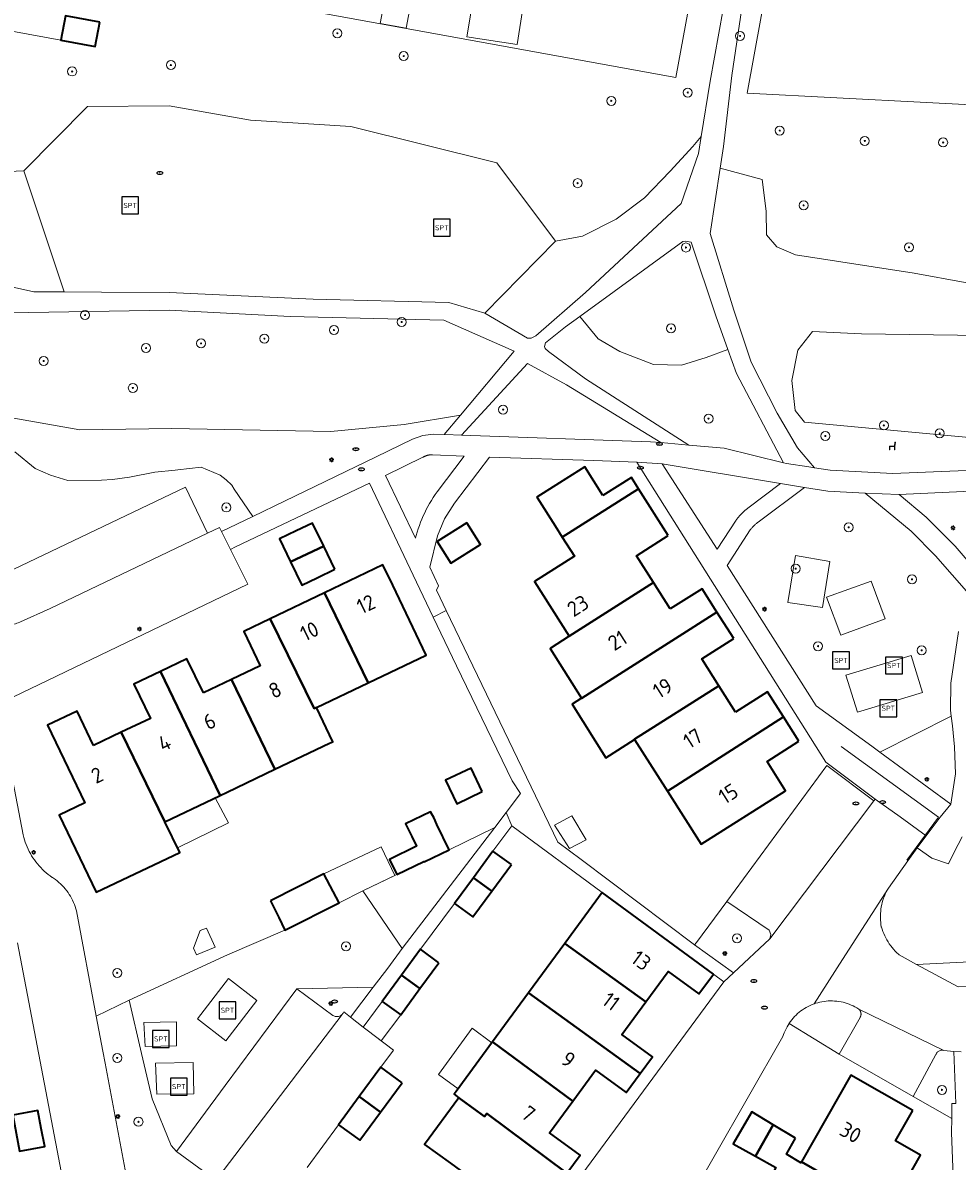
# Model space of a CAD drawing. Header units: metres. Extents: x 152610 to 160096, y 456114 to 462495.
# Tile 630 of 938: x 158912 to 158995, y 460349 to 460450. Entities that reach past the tile are written whole.
import ezdxf
from ezdxf.enums import TextEntityAlignment as Align

# ---------------------------------------------------------------- set-up
doc = ezdxf.new("R2010")
doc.units = ezdxf.units.M
doc.header["$LTSCALE"] = 0.5
doc.layers.get('0').update_dxf_attribs({"linetype": 'CONTINUOUS'})
for name, color, linetype, lineweight in [('B-PV-GR-BEPLANTING_CULTUUR_BODEMBEDEKKER-GV', 251, 'CONTINUOUS', 18), ('B-PV-GR-BEPLANTING_CULTUUR_BOSPLANTSOEN-GV', 251, 'CONTINUOUS', 18), ('B-PV-GR-BEPLANTING_CULTUUR_HEESTERS-GV', 251, 'CONTINUOUS', 18), ('B-PV-GR-BOOM-S', 251, 'CONTINUOUS', 25), ('B-PV-IE-MEUBILAIR-S', 251, 'CONTINUOUS', 25), ('B-PV-IE-MEUBILAIR_WEGMEUBILAIR-S', 251, 'CONTINUOUS', 25), ('B-PV-IE-TERREINAFSCHEIDING_KUNSTMATIG_MUUR-G', 251, 'IE-TERREINAFSCHEIDING_KUNSTMATIG-SO', 18), ('B-PV-OG-BEBOUWING-GV', 6, 'CONTINUOUS', 35), ('B-PV-OG-BEBOUWING-T18', 1, 'CONTINUOUS', 18), ('B-PV-OG-BEBOUWING_OVERBOUWING-GV', 251, 'CONTINUOUS', 18), ('B-PV-OG-BEBOUWING_SCHUUR-GV', 251, 'CONTINUOUS', 18), ('B-PV-OG-TERREIN_BEGROEID-GV', 251, 'CONTINUOUS', 18), ('B-PV-VH-GESLOTENVERHARDING_KUNSTSTOF-GV', 251, 'CONTINUOUS', 18), ('B-PV-VH-HALFVERHARDING_GRAVEL-GV', 251, 'CONTINUOUS', 18), ('B-PV-VH-OPENVERHARDING_BETONSTRAATSTEEN-GV', 251, 'CONTINUOUS', 18), ('B-PV-VH-OPENVERHARDING_STRAATBAKSTEEN-GV', 251, 'CONTINUOUS', 18), ('B-PV-VH-OPENVERHARDING_TEGEL-GV', 251, 'CONTINUOUS', 18)]:
    doc.layers.add(name, color=color, linetype=linetype, lineweight=lineweight)
doc.styles.add('NLCS-ISO', font='NLCS-ISO.ttf')
doc.styles.add('NLCS-ISO-M750-T18', font='NLCS-ISO.ttf', dxfattribs={"height": 1.35})
doc.linetypes.add('IE-TERREINAFSCHEIDING_KUNSTMATIG-SO', pattern='A,4,[82,NLCS.SHX,S=0.75,R=90,X=0,Y=0],4,-2', length=10)

# ---------------------------------------------------------------- blocks, each defined once
blk = doc.blocks.new('SIE-MEUBILAIR_PAAL_LICHTMAST-SO')
for points in [[(-0.62, 0), (-1, 0)], [(-0.71, 0.71), (-0.44, 0.44)], [(0, 1), (0, 0.62)], [(0.44, 0.44), (0.71, 0.71)], [(1, 0), (0.62, 0)], [(-0.71, -0.71), (-0.44, -0.44)], [(0, -0.62), (0, -1)], [(0.44, -0.44), (0.71, -0.71)]]:
    blk.add_lwpolyline(points)
blk.add_circle((0, 0), 0.5)
blk = doc.blocks.new('SIE-MEUBILAIR_PUT_RIOOLPUT-SO')
blk.add_ellipse((0, 0), major_axis=(1.25, 0), ratio=0.54)
at = {"style": 'NLCS-ISO'}
blk.add_text('ri', height=0.75, dxfattribs=at).set_placement((-0.04, 0.07), align=Align.MIDDLE_CENTER)
blk = doc.blocks.new('SIE-WEG_ZITBANK-SO')
at = {"color": 0, "linetype": 'ByBlock', "lineweight": 18}
blk.add_lwpolyline([(-0.91, -1.63), (-0.91, -0.2), (1.09, -0.2), (1.09, -1.63), (1.29, -1.63), (1.29, -0.21), (1.54, 1.78), (1.33, 1.78), (1.11, 0), (-1.11, 0), (-1.11, -1.63)], close=True, dxfattribs=at)
blk = doc.blocks.new('SIE-WEG_SPEELTOESTEL-SO')
at = {"flags": 128}
blk.add_lwpolyline([(-3.75, -3.75), (3.75, -3.75), (3.75, 3.75), (-3.75, 3.75)], close=True, dxfattribs=at)
at = {"style": 'NLCS-ISO'}
blk.add_text('SPT', height=2.25, dxfattribs=at).set_placement((0, 0), align=Align.MIDDLE_CENTER)
blk = doc.blocks.new('SGR-BOOM_GBKN-SO')
at = {"linetype": 'ByBlock', "lineweight": 18}
h = blk.add_hatch(color=0, dxfattribs=at)
h.dxf.hatch_style = 1
edge = h.paths.add_edge_path()
edge.add_arc((0, 0), 0.25, 0, 360)
at = {"color": 0, "linetype": 'ByBlock', "lineweight": 18}
for radius in [2, 0.25]:
    blk.add_circle((0, 0), radius, dxfattribs=at)
at = {"color": 0, "linetype": 'ByBlock', "lineweight": 18, "style": 'NLCS-ISO'}
blk.add_attdef('SOORT', (2.5, 0), '', height=1.5, dxfattribs=at)

msp = doc.modelspace()

# ---------------------------------------------------------------- linework, layer by layer
at = {"layer": 'B-PV-GR-BEPLANTING_CULTUUR_BODEMBEDEKKER-GV', "flags": 128}
msp.add_lwpolyline([(158908.552, 460400.635), (158926.441, 460409.169), (158928.401, 460405.088), (158929.464, 460405.611), (158929.64, 460405.24), (158932.418, 460406.582), (158930.743, 460408.992), (158930.536, 460409.339), (158930.037, 460409.828), (158929.523, 460410.238), (158927.819, 460410.933), (158925.767, 460410.697), (158925.539, 460410.68), (158923.731, 460410.506), (158921.468, 460410.065), (158919.985, 460409.856), (158919.003, 460409.787), (158916.014, 460409.771), (158914.473, 460410.219), (158913.13, 460410.81), (158911.328, 460412.297)], dxfattribs=at)
msp.add_lwpolyline([(158978.12, 460369.91), (158974.37, 460372.45), (158971.683, 460368.842), (158971.531, 460368.638), (158974.96, 460366.13), (158978.19, 460369.16), (158978.29, 460369.55)], close=True, dxfattribs=at)
at = {"layer": 'B-PV-GR-BEPLANTING_CULTUUR_BOSPLANTSOEN-GV', "flags": 128}
for points in [[(158974.462, 460470.507), (158969.863, 460445.465), (158919.677, 460454.619)], [(158894.924, 460455.514), (158897.208, 460445.284), (158900.202, 460437.042), (158904.085, 460436.851), (158912.132, 460437.204), (158917.748, 460442.887), (158925.006, 460442.946), (158932.185, 460441.697), (158941.075, 460441.116), (158953.999, 460437.892), (158959.209, 460430.975), (158961.613, 460431.395), (158964.589, 460432.905), (158967.098, 460434.795), (158969.351, 460437.152), (158971.363, 460439.363), (158972.1, 460440.231), (158972.89, 460445.15), (158977.136, 460468.556)], [(159000, 460442.821), (158976.195, 460444.062), (158979.97, 460464.799), (158978.048, 460467.347), (158974.824, 460445.652), (158974.077, 460439.351), (158973.788, 460437.429), (158977.502, 460436.413), (158977.866, 460433.63), (158977.902, 460431.524), (158978.799, 460430.458), (158980.451, 460429.753), (158990.979, 460428.135), (159000, 460426.488)], [(158918.863, 460450.366), (158918.45, 460448.206), (158915.402, 460448.767), (158898.821, 460451.815)]]:
    msp.add_lwpolyline(points, dxfattribs=at)
for points in [[(158971.215, 460430.87), (158970.696, 460430.973), (158970.488, 460430.921), (158961.361, 460424.288), (158962.978, 460422.3), (158964.904, 460421.19), (158967.897, 460420.033), (158970.377, 460419.963), (158972.537, 460420.67), (158974.47, 460421.36), (158973.402, 460424.351)], [(158935.705, 460424.296), (158924.985, 460424.853), (158910.785, 460424.617), (158908.125, 460423.135), (158907.403, 460420.048), (158905.938, 460417.121), (158910.065, 460415.495), (158917.092, 460414.237), (158925.237, 460414.376), (158939.309, 460414.113), (158945.797, 460414.728), (158950.785, 460415.536), (158955.551, 460421.214), (158949.317, 460423.957)], [(158986.304, 460422.746), (158981.961, 460422.952), (158980.656, 460421.297), (158980.123, 460418.612), (158980.42, 460415.949), (158981.27, 460414.938), (158995.847, 460413.572), (159000, 460414.117), (159002.855, 460414.491), (159003.949, 460415.908), (159003.968, 460417.424), (159002.978, 460420.039), (159000.997, 460422.53), (159000, 460422.548), (158994.798, 460422.642)]]:
    msp.add_lwpolyline(points, close=True, dxfattribs=at)
at = {"layer": 'B-PV-GR-BEPLANTING_CULTUUR_HEESTERS-GV', "flags": 128}
for points in [[(158948.329, 460412.041), (158948.302, 460412.042), (158948.274, 460412.042), (158948.247, 460412.042), (158948.22, 460412.041), (158948.192, 460412.04), (158948.165, 460412.039), (158948.137, 460412.037), (158948.11, 460412.034), (158948.083, 460412.031), (158948.056, 460412.028), (158948.029, 460412.024), (158948.002, 460412.019), (158947.975, 460412.014), (158947.948, 460412.009), (158947.921, 460412.003), (158947.894, 460411.996), (158947.881, 460411.993), (158947.868, 460411.99), (158947.841, 460411.982), (158947.815, 460411.975), (158947.789, 460411.966), (158947.763, 460411.957), (158947.737, 460411.948), (158947.712, 460411.939), (158947.686, 460411.929), (158947.661, 460411.918), (158947.636, 460411.907), (158947.611, 460411.896), (158947.586, 460411.884), (158947.562, 460411.872), (158947.537, 460411.859), (158947.513, 460411.846), (158947.49, 460411.832), (158947.466, 460411.818), (158944.14, 460410.2), (158946.819, 460404.661), (158946.877, 460404.884), (158946.962, 460405.181), (158947.054, 460405.475), (158947.154, 460405.767), (158947.261, 460406.057), (158947.376, 460406.343), (158947.499, 460406.627), (158947.628, 460406.907), (158947.765, 460407.184), (158947.909, 460407.457), (158948.06, 460407.726), (158948.218, 460407.992), (158948.383, 460408.253), (158948.554, 460408.51), (158948.732, 460408.762), (158951.12, 460411.93)], [(159000, 460407.486), (159001.94, 460409.64), (159000, 460409.387), (158995.35, 460408.78), (158989.63, 460408.52), (158992.02, 460406.5), (158994.6, 460403.94), (158996.551, 460401.659), (158996.678, 460401.964), (158996.851, 460402.359), (158997.03, 460402.751), (158997.218, 460403.139), (158997.412, 460403.524), (158997.613, 460403.905), (158997.821, 460404.282), (158998.036, 460404.656), (158998.259, 460405.025), (158998.488, 460405.39), (158998.723, 460405.751), (158998.966, 460406.107), (158999.215, 460406.459), (158999.47, 460406.806), (158999.732, 460407.149)], [(158994.35, 460388.03), (158994.258, 460388.879), (158987.922, 460385.706), (158994.21, 460381.1), (158994.62, 460383.78), (158994.55, 460386.16)], [(158953.825, 460379.026), (158949.782, 460377.049), (158947.577, 460375.971), (158947.554, 460376.018), (158945.154, 460374.86), (158942.153, 460373.411), (158945.64, 460368.3)], [(158941.051, 460362.22), (158943.058, 460364.866), (158936.3, 460364.74), (158939.501, 460362.357), (158939.566, 460362.324), (158939.634, 460362.298), (158939.705, 460362.279), (158939.777, 460362.269), (158939.851, 460362.266), (158939.924, 460362.271), (158939.995, 460362.285), (158940.065, 460362.306), (158940.133, 460362.335), (158940.196, 460362.37), (158940.256, 460362.413), (158940.31, 460362.462), (158940.359, 460362.516), (158940.402, 460362.576), (158940.438, 460362.639), (158940.46, 460362.69)], [(158983.741, 460363.657), (158983.552, 460363.659), (158983.363, 460363.652), (158983.175, 460363.637), (158982.987, 460363.615), (158982.801, 460363.584), (158982.616, 460363.545), (158982.433, 460363.499), (158982.251, 460363.445), (158982.101, 460363.394), (158981.925, 460363.326), (158981.751, 460363.251), (158981.581, 460363.168), (158981.415, 460363.079), (158981.253, 460362.982), (158981.094, 460362.879), (158980.941, 460362.769), (158980.792, 460362.653), (158980.648, 460362.53), (158980.51, 460362.402), (158980.377, 460362.267), (158980.25, 460362.128), (158980.128, 460361.982), (158980.014, 460361.832), (158979.905, 460361.678), (158979.889, 460361.653), (158984.34, 460358.95), (158986.173, 460362.181), (158986.178, 460362.19), (158986.184, 460362.198), (158986.189, 460362.207), (158986.194, 460362.216), (158986.198, 460362.224), (158986.203, 460362.233), (158986.207, 460362.242), (158986.212, 460362.251), (158986.216, 460362.26), (158986.22, 460362.27), (158986.223, 460362.279), (158986.227, 460362.288), (158986.231, 460362.298), (158986.234, 460362.307), (158986.237, 460362.317), (158986.24, 460362.326), (158986.243, 460362.336), (158986.245, 460362.346), (158986.248, 460362.355), (158986.25, 460362.365), (158986.252, 460362.375), (158986.254, 460362.385), (158986.256, 460362.395), (158986.258, 460362.405), (158986.259, 460362.415), (158986.26, 460362.424), (158986.261, 460362.435), (158986.262, 460362.444), (158986.263, 460362.455), (158986.263, 460362.464), (158986.264, 460362.475), (158986.264, 460362.484), (158986.264, 460362.495), (158986.264, 460362.505), (158986.264, 460362.515), (158986.263, 460362.525), (158986.262, 460362.535), (158986.262, 460362.545), (158986.26, 460362.555), (158986.259, 460362.565), (158986.258, 460362.574), (158986.257, 460362.579), (158986.256, 460362.584), (158986.255, 460362.594), (158986.253, 460362.604), (158986.251, 460362.614), (158986.248, 460362.624), (158986.246, 460362.633), (158986.243, 460362.643), (158986.241, 460362.653), (158986.238, 460362.662), (158986.235, 460362.672), (158986.231, 460362.681), (158986.228, 460362.691), (158986.224, 460362.7), (158986.221, 460362.71), (158986.217, 460362.719), (158986.213, 460362.728), (158986.208, 460362.737), (158986.204, 460362.746), (158986.199, 460362.755), (158986.195, 460362.764), (158986.19, 460362.773), (158986.185, 460362.781), (158986.18, 460362.79), (158986.174, 460362.798), (158986.169, 460362.807), (158986.163, 460362.815), (158986.157, 460362.823), (158986.152, 460362.832), (158986.146, 460362.839), (158986.139, 460362.847), (158986.133, 460362.855), (158986.127, 460362.863), (158986.12, 460362.87), (158986.113, 460362.878), (158986.106, 460362.885), (158986.1, 460362.892), (158986.092, 460362.9), (158986.085, 460362.907), (158986.078, 460362.913), (158986.07, 460362.92), (158986.063, 460362.927), (158986.055, 460362.933), (158985.895, 460363.033), (158985.73, 460363.126), (158985.562, 460363.212), (158985.39, 460363.291), (158985.216, 460363.362), (158985.038, 460363.426), (158984.858, 460363.483), (158984.675, 460363.531), (158984.491, 460363.572), (158984.305, 460363.606), (158984.117, 460363.631), (158983.929, 460363.648)], [(158993.526, 460359.286), (158993.461, 460359.294), (158993.395, 460359.294), (158993.329, 460359.287), (158993.265, 460359.271), (158993.204, 460359.248), (158993.145, 460359.217), (158993.091, 460359.18), (158993.042, 460359.136), (158992.998, 460359.087), (158992.961, 460359.032), (158992.93, 460358.974), (158992.907, 460358.912), (158992.903, 460358.898), (158990.87, 460355.19), (158994.294, 460353.237), (158994.31, 460354.58), (158994.65, 460354.58), (158994.48, 460359.16), (158993.59, 460359.27)]]:
    msp.add_lwpolyline(points, close=True, dxfattribs=at)
msp.add_lwpolyline([(158928.705, 460348.058), (158925.65, 460350.33), (158925.161, 460350.837), (158923.485, 460354.993), (158922.55, 460358.988), (158921.442, 460363.723), (158918.54, 460362.292), (158919.12, 460359.2), (158919.321, 460358.14), (158921.112, 460348.677)], dxfattribs=at)
at = {"layer": 'B-PV-IE-TERREINAFSCHEIDING_KUNSTMATIG_MUUR-G', "flags": 128}
msp.add_lwpolyline([(158984.513, 460386.207), (158993.116, 460379.931), (158990.319, 460376.137)], dxfattribs=at)
at = {"layer": 'B-PV-OG-BEBOUWING-GV', "flags": 128}
for points in [[(158918.863, 460450.366), (158915.815, 460450.927), (158915.402, 460448.767), (158918.45, 460448.206)], [(158963.397, 460408.427), (158961.793, 460410.963), (158959.556, 460409.548), (158957.567, 460408.289), (158957.582, 460408.265), (158959.171, 460405.754), (158959.804, 460404.753), (158966.566, 460409.028), (158965.932, 460410.031)], [(158969.193, 460404.875), (158966.566, 460409.028), (158959.804, 460404.753), (158960.883, 460403.047), (158957.345, 460400.803), (158960.413, 460395.963), (158960.415, 460395.961), (158967.877, 460400.717), (158966.37, 460403.09)], [(158938.682, 460403.941), (158937.7, 460405.99), (158936.235, 460405.29), (158934.77, 460404.59), (158935.75, 460402.54)], [(158951.356, 460405.999), (158948.739, 460404.343), (158949.94, 460402.445), (158952.558, 460404.1)], [(158939.66, 460401.9), (158938.682, 460403.941), (158935.75, 460402.54), (158936.73, 460400.49), (158938.102, 460401.152)], [(158938.75, 460399.817), (158942.623, 460391.843), (158947.768, 460394.294), (158944.795, 460400.497), (158943.93, 460402.3)], [(158969.36, 460398.38), (158967.877, 460400.717), (158960.415, 460395.961), (158960.413, 460395.963), (158958.727, 460394.889), (158961.517, 460390.487), (158961.53, 460390.466), (158973.498, 460398.11), (158972.19, 460400.17)], [(158942.623, 460391.843), (158938.75, 460399.817), (158933.93, 460397.507), (158937.835, 460389.563), (158938.041, 460389.661)], [(158937.835, 460389.563), (158933.93, 460397.507), (158931.6, 460396.39), (158933.06, 460393.35), (158930.506, 460392.126), (158934.365, 460384.18), (158939.197, 460386.494), (158939.48, 460386.62), (158938.041, 460389.661)], [(158974.99, 460395.76), (158973.498, 460398.11), (158961.53, 460390.466), (158961.517, 460390.487), (158960.671, 460389.954), (158963.679, 460385.205), (158966.215, 460386.813), (158966.202, 460386.833), (158973.673, 460391.576), (158972.16, 460393.96)], [(158928.03, 460390.94), (158926.57, 460393.97), (158924.235, 460392.85), (158929.505, 460381.852), (158930.125, 460382.149), (158934.365, 460384.18), (158930.506, 460392.126)], [(158929.505, 460381.852), (158924.235, 460392.85), (158921.88, 460391.72), (158923.33, 460388.69), (158920.758, 460387.458), (158924.624, 460379.515), (158928.834, 460381.531)], [(158975.15, 460389.25), (158973.673, 460391.576), (158966.202, 460386.833), (158966.215, 460386.813), (158969.114, 460382.239), (158979.394, 460388.811), (158977.98, 460391.04)], [(158918.3, 460386.28), (158916.84, 460389.32), (158914.228, 460388.074), (158917.522, 460381.191), (158915.266, 460380.115), (158918.525, 460373.283), (158925.937, 460376.819), (158924.624, 460379.515), (158920.758, 460387.458)], [(158980.761, 460386.654), (158979.394, 460388.811), (158969.114, 460382.239), (158972.1, 460377.53), (158979.59, 460382.27), (158977.94, 460384.87)], [(158952.727, 460382.215), (158951.729, 460384.287), (158949.477, 460383.202), (158950.475, 460381.13)], [(158945.154, 460374.86), (158947.554, 460376.018), (158947.577, 460375.971), (158949.782, 460377.049), (158948.684, 460379.295), (158948.452, 460379.842), (158948.138, 460380.412), (158945.933, 460379.334), (158946.479, 460378.217), (158946.897, 460377.362), (158944.503, 460376.191)], [(158955.3, 460375.73), (158953.67, 460376.92), (158951.937, 460374.567), (158953.575, 460373.386)], [(158933.97, 460372.534), (158934.695, 460371.033), (158935.227, 460369.934), (158940.037, 460372.348), (158939.515, 460373.341), (158938.692, 460374.908)], [(158953.575, 460373.386), (158951.937, 460374.567), (158950.26, 460372.29), (158951.9, 460371.11)], [(158973.19, 460366.03), (158963.35, 460373.26), (158960.027, 460368.737), (158967.199, 460363.569), (158969.18, 460366.26), (158971.89, 460364.27)], [(158948.89, 460367.04), (158947.26, 460368.23), (158945.577, 460365.943), (158947.206, 460364.744)], [(158967.199, 460363.569), (158960.027, 460368.737), (158956.816, 460364.366), (158966.702, 460357.217), (158967.79, 460358.7), (158965.08, 460360.69)], [(158947.206, 460364.744), (158945.577, 460365.943), (158943.86, 460363.61), (158945.51, 460362.43)], [(158966.702, 460357.217), (158956.816, 460364.366), (158953.624, 460360.021), (158960.738, 460354.786), (158962.76, 460357.53), (158965.47, 460355.54)], [(158952.93, 460353.41), (158953.124, 460353.673), (158960.213, 460348.402), (158961.38, 460349.99), (158958.67, 460351.98), (158960.738, 460354.786), (158953.624, 460360.021), (158950.407, 460355.643), (158950.23, 460355.4), (158950.659, 460355.084)], [(158945.62, 460356.4), (158943.74, 460357.78), (158941.826, 460355.177), (158943.706, 460353.802)], [(158990.86, 460353.95), (158985.36, 460357.08), (158980.984, 460349.398), (158988.684, 460344.983), (158991.397, 460349.736), (158991.54, 460349.99), (158989.33, 460351.25)], [(158943.706, 460353.802), (158941.826, 460355.177), (158939.99, 460352.68), (158941.87, 460351.31)], [(158960.213, 460348.402), (158953.124, 460353.673), (158952.93, 460353.41), (158950.659, 460355.084), (158947.617, 460350.941), (158949.895, 460349.276), (158959.751, 460342.07), (158960.889, 460343.616), (158958.17, 460345.62)], [(158913.665, 460352.36), (158913.36, 460353.95), (158911.138, 460353.541), (158911.73, 460350.355), (158913.97, 460350.77)], [(158978.495, 460352.664), (158976.587, 460353.819), (158975.763, 460352.409), (158974.949, 460351.009), (158976.929, 460349.892)], [(158980.448, 460351.484), (158978.495, 460352.664), (158976.929, 460349.892), (158978.714, 460348.884), (158978.407, 460348.303), (158978.695, 460347.368), (158979.566, 460346.908), (158978.313, 460344.708), (158986.03, 460340.334), (158988.684, 460344.983), (158980.984, 460349.398), (158980.933, 460349.308), (158979.653, 460350.083)]]:
    msp.add_lwpolyline(points, close=True, dxfattribs=at)
at = {"layer": 'B-PV-OG-BEBOUWING_OVERBOUWING-GV', "flags": 128}
for points in [[(158930.256, 460379.425), (158929.064, 460381.641), (158928.834, 460381.531), (158924.624, 460379.515), (158925.742, 460377.219)], [(158944.972, 460374.772), (158943.771, 460377.31), (158938.692, 460374.908), (158940.037, 460372.348), (158942.153, 460373.411)], [(158945.51, 460362.43), (158943.86, 460363.61), (158942.18, 460361.32), (158942.526, 460361.058), (158943.778, 460360.11)], [(158953.575, 460359.955), (158951.834, 460361.229), (158948.846, 460357.143), (158950.578, 460355.876)]]:
    msp.add_lwpolyline(points, close=True, dxfattribs=at)
at = {"layer": 'B-PV-OG-BEBOUWING_SCHUUR-GV', "flags": 128}
for points in [[(158946.387, 460452.006), (158944.098, 460452.43), (158943.693, 460450.238), (158945.983, 460449.821)], [(158956.273, 460451.388), (158951.862, 460452.062), (158951.352, 460449.072), (158955.815, 460448.39)], [(158961.914, 460377.941), (158960.657, 460380.044), (158959.125, 460379.217), (158960.435, 460377.158)], [(158929.063, 460368.423), (158928.307, 460370.105), (158927.751, 460369.9), (158927.157, 460368.323), (158927.413, 460367.73)]]:
    msp.add_lwpolyline(points, close=True, dxfattribs=at)
at = {"layer": 'B-PV-OG-TERREIN_BEGROEID-GV', "flags": 128}
for points in [[(158932.185, 460441.697), (158925.006, 460442.946), (158917.748, 460442.887), (158912.132, 460437.204), (158915.695, 460426.475), (158913.02, 460426.486), (158925.003, 460426.425), (158937.745, 460425.822), (158949.77, 460425.532), (158952.953, 460424.598), (158959.209, 460430.975), (158953.999, 460437.892), (158941.075, 460441.116)], [(158971.861, 460438.743), (158972.1, 460440.231), (158971.363, 460439.363), (158969.351, 460437.152), (158967.098, 460434.795), (158964.589, 460432.905), (158961.613, 460431.395), (158959.209, 460430.975), (158952.953, 460424.598), (158956.724, 460422.382), (158957.062, 460422.356), (158957.451, 460422.565), (158961.857, 460426.422), (158970.35, 460434.302)], [(158915.695, 460426.475), (158912.132, 460437.204), (158904.085, 460436.851), (158900.202, 460437.042), (158903.78, 460430.526), (158910.766, 460426.986), (158913.02, 460426.486)], [(158962.978, 460422.3), (158961.361, 460424.288), (158960.101, 460423.373), (158958.336, 460421.942), (158958.232, 460421.63), (158958.284, 460421.448), (158958.596, 460421.188), (158961.855, 460418.756), (158971.014, 460412.892), (158974.13, 460412.61), (158979.408, 460411.333), (158975.229, 460419.233), (158974.47, 460421.36), (158972.537, 460420.67), (158970.377, 460419.963), (158967.897, 460420.033), (158964.904, 460421.19)], [(158980.656, 460421.297), (158981.961, 460422.952), (158986.304, 460422.746), (158994.798, 460422.642), (159000, 460422.548), (159000.997, 460422.53), (159002.978, 460420.039), (159003.968, 460417.424), (159003.949, 460415.908), (159002.855, 460414.491), (159000, 460414.117), (158995.847, 460413.572), (158981.27, 460414.938), (158980.42, 460415.949), (158980.123, 460418.612)], [(158960.191, 460418.237), (158956.728, 460420.112), (158950.869, 460413.784), (158967.61, 460413.2), (158968.549, 460413.115)], [(158979.13, 460409.48), (158968.65, 460411.25), (158973.51, 460403.67), (158975.2, 460406.24), (158975.244, 460406.301), (158975.288, 460406.361), (158975.334, 460406.421), (158975.38, 460406.48), (158975.428, 460406.538), (158975.476, 460406.595), (158975.526, 460406.651), (158975.576, 460406.707), (158975.628, 460406.761), (158975.68, 460406.815), (158975.733, 460406.868), (158975.787, 460406.92), (158975.842, 460406.97), (158975.898, 460407.021), (158975.955, 460407.07), (158976.012, 460407.118), (158976.07, 460407.165), (158976.13, 460407.211), (158976.189, 460407.256), (158976.25, 460407.3)], [(158979.776, 460398.943), (158980.473, 460403.119), (158983.496, 460402.596), (158982.843, 460398.507)], [(158983.496, 460402.596), (158980.473, 460403.119), (158979.776, 460398.943), (158982.843, 460398.507)], [(158988.389, 460397.505), (158987.172, 460400.855), (158983.213, 460399.42), (158984.473, 460396.071)], [(158983.213, 460399.42), (158987.172, 460400.855), (158988.389, 460397.505), (158984.473, 460396.071)], [(158991.693, 460390.979), (158990.693, 460394.242), (158984.907, 460392.504), (158985.95, 460389.241)], [(158984.907, 460392.504), (158990.693, 460394.242), (158991.693, 460390.979), (158985.95, 460389.241)], [(158921.442, 460363.723), (158922.55, 460358.988), (158923.485, 460354.993), (158925.161, 460350.837), (158925.65, 460350.33), (158929.951, 460356.15), (158936.3, 460364.74), (158943.058, 460364.866), (158944.35, 460366.57), (158945.64, 460368.3), (158942.153, 460373.411), (158940.037, 460372.348), (158935.227, 460369.934), (158930.149, 460367.752)], [(158932.758, 460363.679), (158930.005, 460360.126), (158927.5, 460362.079), (158930.24, 460365.638)], [(158925.652, 460359.667), (158925.653, 460361.799), (158922.76, 460361.734), (158922.868, 460359.603)], [(158925.653, 460361.799), (158925.652, 460359.667), (158922.868, 460359.603), (158922.76, 460361.734)], [(158927.174, 460355.426), (158927.131, 460358.188), (158923.781, 460358.145), (158923.911, 460355.383)], [(158923.781, 460358.145), (158927.131, 460358.188), (158927.174, 460355.426), (158923.911, 460355.383)]]:
    msp.add_lwpolyline(points, close=True, dxfattribs=at)
for points in [[(159000, 460426.488), (158990.979, 460428.135), (158980.451, 460429.753), (158978.799, 460430.458), (158977.902, 460431.524), (158977.866, 460433.63), (158977.502, 460436.413), (158973.788, 460437.429), (158972.918, 460431.651), (158974.989, 460424.842), (158976.521, 460420.247), (158978.848, 460415.726), (158980.643, 460412.657), (158982.132, 460410.888), (158983.54, 460410.67), (158989.08, 460410.37), (158995.56, 460410.64)], [(158911.328, 460412.297), (158913.13, 460410.81), (158914.473, 460410.219), (158916.014, 460409.771), (158919.003, 460409.787), (158919.985, 460409.856), (158921.468, 460410.065), (158923.731, 460410.506), (158925.539, 460410.68), (158925.767, 460410.697), (158927.819, 460410.933), (158929.523, 460410.238), (158930.037, 460409.828), (158930.536, 460409.339), (158930.743, 460408.992), (158932.418, 460406.582), (158935.195, 460407.924), (158943.318, 460411.85), (158946.55, 460413.412), (158947.454, 460413.748), (158948.41, 460413.87), (158949.358, 460413.837), (158950.785, 460415.536), (158945.797, 460414.728), (158939.309, 460414.113), (158925.237, 460414.376), (158917.092, 460414.237), (158910.065, 460415.495)], [(158995.81, 460399.72), (158992.87, 460403.09), (158990.71, 460405.27), (158986.64, 460408.64), (158983.31, 460408.82), (158981.26, 460409.14), (158977.161, 460406.079), (158977.109, 460406.04), (158977.058, 460405.999), (158977.007, 460405.958), (158976.957, 460405.916), (158976.908, 460405.873), (158976.86, 460405.83), (158976.812, 460405.785), (158976.787, 460405.761), (158976.765, 460405.74), (158976.719, 460405.693), (158976.674, 460405.646), (158976.629, 460405.599), (158976.586, 460405.55), (158976.543, 460405.501), (158976.501, 460405.451), (158976.46, 460405.4), (158974.42, 460402.23), (158982.3, 460389.81), (158987.22, 460386.22), (158987.922, 460385.706), (158994.258, 460388.879), (158994.2, 460389.41), (158994.23, 460391.8), (158994.91, 460396.37)]]:
    msp.add_lwpolyline(points, dxfattribs=at)
at = {"layer": 'B-PV-VH-GESLOTENVERHARDING_KUNSTSTOF-GV', "flags": 128}
msp.add_lwpolyline([(158932.758, 460363.679), (158930.24, 460365.638), (158927.5, 460362.079), (158930.005, 460360.126)], close=True, dxfattribs=at)
at = {"layer": 'B-PV-VH-HALFVERHARDING_GRAVEL-GV', "flags": 128}
msp.add_lwpolyline([(158959.41, 460377.72), (158949.52, 460398.25), (158948.371, 460397.662), (158950.438, 460393.351), (158955.38, 460383.16), (158956.11, 460382.02), (158954.844, 460380.361), (158955.34, 460379.16), (158963.35, 460373.26), (158973.19, 460366.03), (158974.1, 460365.35), (158974.96, 460366.13), (158971.531, 460368.638), (158961.49, 460376.17)], close=True, dxfattribs=at)
at = {"layer": 'B-PV-VH-OPENVERHARDING_BETONSTRAATSTEEN-GV', "flags": 128}
for points in [[(158928.401, 460405.088), (158926.441, 460409.169), (158908.552, 460400.635), (158910.273, 460397.044), (158910.41, 460397.02), (158910.547, 460397.003), (158910.686, 460396.995), (158910.825, 460396.994), (158910.963, 460397.002), (158911.101, 460397.017), (158911.238, 460397.041), (158911.373, 460397.072), (158911.506, 460397.111), (158911.637, 460397.158), (158911.765, 460397.212), (158911.816, 460397.236), (158914.456, 460398.409)], [(158987.411, 460381.38), (158983.228, 460384.509), (158974.37, 460372.45), (158978.12, 460369.91), (158978.29, 460369.55), (158978.19, 460369.16)], [(159005.12, 460366.2), (159001.91, 460367.42), (159000, 460367.326), (158991.17, 460366.89), (158994.87, 460364.89), (159000, 460365.075), (159005.15, 460365.26)], [(158993.59, 460359.27), (158986.055, 460362.933), (158986.063, 460362.927), (158986.07, 460362.92), (158986.078, 460362.913), (158986.085, 460362.907), (158986.092, 460362.9), (158986.1, 460362.892), (158986.106, 460362.885), (158986.113, 460362.878), (158986.12, 460362.87), (158986.127, 460362.863), (158986.133, 460362.855), (158986.139, 460362.847), (158986.146, 460362.839), (158986.152, 460362.832), (158986.157, 460362.823), (158986.163, 460362.815), (158986.169, 460362.807), (158986.174, 460362.798), (158986.18, 460362.79), (158986.185, 460362.781), (158986.19, 460362.773), (158986.195, 460362.764), (158986.199, 460362.755), (158986.204, 460362.746), (158986.208, 460362.737), (158986.213, 460362.728), (158986.217, 460362.719), (158986.221, 460362.71), (158986.224, 460362.7), (158986.228, 460362.691), (158986.231, 460362.681), (158986.235, 460362.672), (158986.238, 460362.662), (158986.241, 460362.653), (158986.243, 460362.643), (158986.246, 460362.633), (158986.248, 460362.624), (158986.251, 460362.614), (158986.253, 460362.604), (158986.255, 460362.594), (158986.256, 460362.584), (158986.257, 460362.579), (158986.258, 460362.574), (158986.259, 460362.565), (158986.26, 460362.555), (158986.262, 460362.545), (158986.262, 460362.535), (158986.263, 460362.525), (158986.264, 460362.515), (158986.264, 460362.505), (158986.264, 460362.495), (158986.264, 460362.484), (158986.264, 460362.475), (158986.263, 460362.464), (158986.263, 460362.455), (158986.262, 460362.444), (158986.261, 460362.435), (158986.26, 460362.424), (158986.259, 460362.415), (158986.258, 460362.405), (158986.256, 460362.395), (158986.254, 460362.385), (158986.252, 460362.375), (158986.25, 460362.365), (158986.248, 460362.355), (158986.245, 460362.346), (158986.243, 460362.336), (158986.24, 460362.326), (158986.237, 460362.317), (158986.234, 460362.307), (158986.231, 460362.298), (158986.227, 460362.288), (158986.223, 460362.279), (158986.22, 460362.27), (158986.216, 460362.26), (158986.212, 460362.251), (158986.207, 460362.242), (158986.203, 460362.233), (158986.198, 460362.224), (158986.194, 460362.216), (158986.189, 460362.207), (158986.184, 460362.198), (158986.178, 460362.19), (158986.173, 460362.181), (158984.34, 460358.95), (158990.87, 460355.19), (158992.903, 460358.898), (158992.907, 460358.912), (158992.93, 460358.974), (158992.961, 460359.032), (158992.998, 460359.087), (158993.042, 460359.136), (158993.091, 460359.18), (158993.145, 460359.217), (158993.204, 460359.248), (158993.265, 460359.271), (158993.329, 460359.287), (158993.395, 460359.294), (158993.461, 460359.294), (158993.526, 460359.286)]]:
    msp.add_lwpolyline(points, close=True, dxfattribs=at)
for points in [[(158910.422, 460390.224), (158931.969, 460400.589), (158930.699, 460403.115), (158930.43, 460403.65), (158929.963, 460404.59), (158929.64, 460405.24), (158929.464, 460405.611), (158928.401, 460405.088), (158914.456, 460398.409), (158911.816, 460397.236)], [(158921.112, 460348.677), (158919.321, 460358.14), (158919.12, 460359.2), (158918.54, 460362.292), (158916.79, 460371.63), (158916.736, 460371.823), (158916.674, 460372.014), (158916.604, 460372.202), (158916.528, 460372.387), (158916.443, 460372.569), (158916.352, 460372.748), (158916.253, 460372.922), (158916.148, 460373.093), (158916.036, 460373.26), (158915.918, 460373.421), (158915.793, 460373.578), (158915.661, 460373.73), (158915.524, 460373.876), (158915.382, 460374.017), (158915.233, 460374.152), (158915.08, 460374.281), (158914.921, 460374.404), (158914.758, 460374.52), (158914.662, 460374.584), (158914.634, 460374.603), (158914.452, 460374.731), (158914.276, 460374.865), (158914.104, 460375.005), (158913.937, 460375.152), (158913.776, 460375.304), (158913.621, 460375.462), (158913.471, 460375.625), (158913.327, 460375.794), (158913.19, 460375.968), (158913.058, 460376.147), (158912.934, 460376.33), (158912.816, 460376.518), (158912.705, 460376.71), (158912.601, 460376.906), (158912.504, 460377.105), (158912.414, 460377.308), (158912.332, 460377.514), (158912.257, 460377.723), (158912.19, 460377.934), (158912.13, 460378.147), (158912.078, 460378.363), (158909.83, 460389.94)], [(158964.139, 460333.919), (158979.35, 460360.512), (158979.401, 460360.666), (158979.467, 460360.843), (158979.54, 460361.017), (158979.621, 460361.188), (158979.709, 460361.355), (158979.804, 460361.518), (158979.889, 460361.653), (158979.905, 460361.678), (158980.014, 460361.832), (158980.128, 460361.982), (158980.25, 460362.128), (158980.377, 460362.267), (158980.51, 460362.402), (158980.648, 460362.53), (158980.792, 460362.653), (158980.941, 460362.769), (158981.094, 460362.879), (158981.253, 460362.982), (158981.415, 460363.079), (158981.581, 460363.168), (158981.751, 460363.251), (158981.925, 460363.326), (158982.101, 460363.394), (158984.619, 460367.311), (158988.685, 460373.65), (158990.41, 460376.07), (158991.24, 460377.23), (158992.03, 460378.282), (158989.721, 460379.953), (158987.53, 460381.54), (158987.411, 460381.38), (158978.19, 460369.16), (158974.96, 460366.13), (158974.1, 460365.35), (158961.13, 460347.72)], [(158994.87, 460364.89), (158991.17, 460366.89), (158989.63, 460367.74), (158989.578, 460367.787), (158989.428, 460367.928), (158989.284, 460368.075), (158989.146, 460368.228), (158989.014, 460368.386), (158988.889, 460368.549), (158988.769, 460368.716), (158988.657, 460368.888), (158988.551, 460369.065), (158988.451, 460369.245), (158988.359, 460369.429), (158988.275, 460369.617), (158988.197, 460369.807), (158988.127, 460370.001), (158988.065, 460370.197), (158988.061, 460370.217), (158988.029, 460370.413), (158988.005, 460370.609), (158987.988, 460370.807), (158987.98, 460371.005), (158987.979, 460371.203), (158987.987, 460371.401), (158988.003, 460371.599), (158988.026, 460371.795), (158988.058, 460371.991), (158988.097, 460372.185), (158988.144, 460372.378), (158988.199, 460372.568), (158988.262, 460372.756), (158988.332, 460372.941), (158988.409, 460373.124), (158988.494, 460373.303), (158988.586, 460373.478), (158988.685, 460373.65), (158984.619, 460367.311), (158982.101, 460363.394), (158982.251, 460363.445), (158982.433, 460363.499), (158982.616, 460363.545), (158982.801, 460363.584), (158982.987, 460363.615), (158983.175, 460363.637), (158983.363, 460363.652), (158983.552, 460363.659), (158983.741, 460363.657), (158983.929, 460363.648), (158984.117, 460363.631), (158984.305, 460363.606), (158984.491, 460363.572), (158984.675, 460363.531), (158984.858, 460363.483), (158985.038, 460363.426), (158985.216, 460363.362), (158985.39, 460363.291), (158985.562, 460363.212), (158985.73, 460363.126), (158985.895, 460363.033), (158986.055, 460362.933), (158993.59, 460359.27), (158994.48, 460359.16), (158995.125, 460359.153)], [(158911.552, 460368.793), (158916.31, 460343.91)], [(158928.834, 460347.36), (158940.31, 460362.462), (158940.256, 460362.413), (158940.196, 460362.37), (158940.133, 460362.335), (158940.065, 460362.306), (158939.995, 460362.285), (158939.924, 460362.271), (158939.851, 460362.266), (158939.777, 460362.269), (158939.705, 460362.279), (158939.634, 460362.298), (158939.566, 460362.324), (158939.501, 460362.357), (158936.3, 460364.74), (158929.951, 460356.15), (158925.65, 460350.33), (158928.705, 460348.058)], [(158937.23, 460348.91), (158939.99, 460352.68), (158941.826, 460355.177), (158943.74, 460357.78), (158944.852, 460359.297), (158942.526, 460361.058), (158942.18, 460361.32), (158941.051, 460362.22), (158940.46, 460362.69), (158940.438, 460362.639), (158940.402, 460362.576), (158940.359, 460362.516), (158940.31, 460362.462), (158928.834, 460347.36)]]:
    msp.add_lwpolyline(points, dxfattribs=at)
at = {"layer": 'B-PV-VH-OPENVERHARDING_STRAATBAKSTEEN-GV', "flags": 128}
for points in [[(158977.136, 460468.556), (158972.89, 460445.15), (158972.1, 460440.231), (158971.861, 460438.743), (158970.35, 460434.302), (158961.857, 460426.422), (158957.451, 460422.565), (158957.062, 460422.356), (158956.724, 460422.382), (158952.953, 460424.598), (158949.77, 460425.532), (158937.745, 460425.822), (158925.003, 460426.425), (158913.02, 460426.486), (158910.766, 460426.986), (158903.78, 460430.526), (158900.202, 460437.042), (158897.208, 460445.284), (158894.924, 460455.514)], [(158910.785, 460424.617), (158924.985, 460424.853), (158935.705, 460424.296), (158949.317, 460423.957), (158955.551, 460421.214), (158950.785, 460415.536), (158949.358, 460413.837), (158949.435, 460413.834), (158950.869, 460413.784), (158956.728, 460420.112), (158960.191, 460418.237), (158968.549, 460413.115), (158971.014, 460412.892), (158961.855, 460418.756), (158958.596, 460421.188), (158958.284, 460421.448), (158958.232, 460421.63), (158958.336, 460421.942), (158960.101, 460423.373), (158961.361, 460424.288), (158970.488, 460430.921), (158970.696, 460430.973), (158971.215, 460430.87), (158973.402, 460424.351), (158974.47, 460421.36), (158975.229, 460419.233), (158979.408, 460411.333), (158979.67, 460411.27), (158981.644, 460410.964), (158982.132, 460410.888), (158980.643, 460412.657), (158978.848, 460415.726), (158976.521, 460420.247), (158974.989, 460424.842), (158972.918, 460431.651), (158973.788, 460437.429), (158974.077, 460439.351), (158974.824, 460445.652), (158978.048, 460467.347)]]:
    msp.add_lwpolyline(points, dxfattribs=at)
at = {"layer": 'B-PV-VH-OPENVERHARDING_TEGEL-GV', "flags": 128}
for points in [[(158995.56, 460410.64), (158989.08, 460410.37), (158983.54, 460410.67), (158982.132, 460410.888), (158981.644, 460410.964), (158979.67, 460411.27), (158979.408, 460411.333), (158974.13, 460412.61), (158971.014, 460412.892), (158968.549, 460413.115), (158967.61, 460413.2), (158950.869, 460413.784), (158949.435, 460413.834), (158949.358, 460413.837), (158948.41, 460413.87), (158947.454, 460413.748), (158946.55, 460413.412), (158943.318, 460411.85), (158935.195, 460407.924), (158932.418, 460406.582), (158929.64, 460405.24), (158929.963, 460404.59), (158930.43, 460403.65), (158930.88, 460403.89), (158942.75, 460409.53), (158946.598, 460401.361), (158948.371, 460397.662), (158949.52, 460398.25), (158948.979, 460399.375), (158948.66, 460400.04), (158948.84, 460400.44), (158948.08, 460402.09), (158948.746, 460404.845), (158949.386, 460406.355), (158950.251, 460407.749), (158953.36, 460411.84), (158962.593, 460411.521), (158966.4, 460411.39), (158968.65, 460411.25), (158979.13, 460409.48), (158981.26, 460409.14), (158983.31, 460408.82), (158986.64, 460408.64), (158989.63, 460408.52), (158995.35, 460408.78)], [(158994.91, 460396.37), (158994.23, 460391.8), (158994.2, 460389.41), (158994.258, 460388.879), (158994.35, 460388.03), (158994.55, 460386.16), (158994.62, 460383.78), (158994.21, 460381.1), (158993.26, 460379.92), (158992.03, 460378.282), (158991.24, 460377.23), (158992.52, 460376.29), (158994, 460375.8), (158994.51, 460376.83), (158995.21, 460378.19)], [(158995.125, 460359.153), (158994.48, 460359.16), (158994.65, 460354.58), (158994.31, 460354.58), (158994.294, 460353.237), (158994.28, 460352.01), (158994.91, 460335.77)]]:
    msp.add_lwpolyline(points, dxfattribs=at)
for points in [[(158948.274, 460412.042), (158948.302, 460412.042), (158948.329, 460412.041), (158951.12, 460411.93), (158948.732, 460408.762), (158948.554, 460408.51), (158948.383, 460408.253), (158948.218, 460407.992), (158948.06, 460407.726), (158947.909, 460407.457), (158947.765, 460407.184), (158947.628, 460406.907), (158947.499, 460406.627), (158947.376, 460406.343), (158947.261, 460406.057), (158947.154, 460405.767), (158947.054, 460405.475), (158946.962, 460405.181), (158946.877, 460404.884), (158946.819, 460404.661), (158944.14, 460410.2), (158947.466, 460411.818), (158947.49, 460411.832), (158947.513, 460411.846), (158947.537, 460411.859), (158947.562, 460411.872), (158947.586, 460411.884), (158947.611, 460411.896), (158947.636, 460411.907), (158947.661, 460411.918), (158947.686, 460411.929), (158947.712, 460411.939), (158947.737, 460411.948), (158947.763, 460411.957), (158947.789, 460411.966), (158947.815, 460411.975), (158947.841, 460411.982), (158947.868, 460411.99), (158947.881, 460411.993), (158947.894, 460411.996), (158947.921, 460412.003), (158947.948, 460412.009), (158947.975, 460412.014), (158948.002, 460412.019), (158948.029, 460412.024), (158948.056, 460412.028), (158948.083, 460412.031), (158948.11, 460412.034), (158948.137, 460412.037), (158948.165, 460412.039), (158948.192, 460412.04), (158948.22, 460412.041), (158948.247, 460412.042)], [(158981.26, 460409.14), (158979.13, 460409.48), (158976.25, 460407.3), (158976.189, 460407.256), (158976.13, 460407.211), (158976.07, 460407.165), (158976.012, 460407.118), (158975.955, 460407.07), (158975.898, 460407.021), (158975.842, 460406.97), (158975.787, 460406.92), (158975.733, 460406.868), (158975.68, 460406.815), (158975.628, 460406.761), (158975.576, 460406.707), (158975.526, 460406.651), (158975.476, 460406.595), (158975.428, 460406.538), (158975.38, 460406.48), (158975.334, 460406.421), (158975.288, 460406.361), (158975.244, 460406.301), (158975.2, 460406.24), (158973.51, 460403.67), (158968.65, 460411.25), (158966.4, 460411.39), (158966.852, 460410.676), (158967.516, 460409.629), (158983.16, 460384.81), (158987.53, 460381.54), (158989.721, 460379.953), (158992.03, 460378.282), (158993.26, 460379.92), (158994.21, 460381.1), (158987.922, 460385.706), (158987.22, 460386.22), (158982.3, 460389.81), (158974.42, 460402.23), (158976.46, 460405.4), (158976.501, 460405.451), (158976.543, 460405.501), (158976.586, 460405.55), (158976.629, 460405.599), (158976.674, 460405.646), (158976.719, 460405.693), (158976.765, 460405.74), (158976.787, 460405.761), (158976.812, 460405.785), (158976.86, 460405.83), (158976.908, 460405.873), (158976.957, 460405.916), (158977.007, 460405.958), (158977.058, 460405.999), (158977.109, 460406.04), (158977.161, 460406.079)], [(158989.63, 460408.52), (158986.64, 460408.64), (158990.71, 460405.27), (158992.87, 460403.09), (158995.81, 460399.72), (158996.551, 460401.659), (158994.6, 460403.94), (158992.02, 460406.5)], [(158955.34, 460379.16), (158954.844, 460380.361), (158953.825, 460379.026), (158945.64, 460368.3), (158944.35, 460366.57), (158943.058, 460364.866), (158941.051, 460362.22), (158942.18, 460361.32), (158943.86, 460363.61), (158945.577, 460365.943), (158947.26, 460368.23), (158950.26, 460372.29), (158951.937, 460374.567), (158953.67, 460376.92)]]:
    msp.add_lwpolyline(points, close=True, dxfattribs=at)

# ---------------------------------------------------------------- block references
at = {"layer": 'B-PV-GR-BOOM-S', "xscale": 0.2, "yscale": 0.2, "zscale": 0.2}
for p in [(158939.889, 460449.383), (158975.555, 460449.146), (158925.145, 460446.565), (158945.767, 460447.358), (158916.404, 460445.996), (158964.147, 460443.39), (158970.92, 460444.131), (158979.066, 460440.761), (158986.596, 460439.838), (158993.537, 460439.709), (158961.166, 460436.101), (158981.177, 460434.136), (158970.76, 460430.402), (158990.511, 460430.419), (158917.545, 460424.413), (158945.582, 460423.8), (158969.44, 460423.231), (158933.431, 460422.328), (158939.585, 460423.092), (158922.95, 460421.494), (158927.822, 460421.905), (158913.88, 460420.349), (158921.778, 460417.957), (158954.57, 460416.04), (158972.76, 460415.24), (158988.288, 460414.642), (158983.104, 460413.699), (158993.235, 460413.935), (158930.053, 460407.37), (158985.17, 460405.61), (158980.471, 460401.951), (158990.78, 460401), (158982.456, 460395.078), (158991.63, 460394.71), (158975.288, 460369.203), (158940.655, 460368.496), (158920.393, 460366.14), (158920.393, 460358.601), (158993.429, 460355.774), (158922.278, 460352.947)]:
    msp.add_blockref('SGR-BOOM_GBKN-SO', p, dxfattribs=at)
at = {"layer": 'B-PV-IE-MEUBILAIR-S', "xscale": 0.2, "yscale": 0.2, "zscale": 0.2}
for name, p in [('SIE-MEUBILAIR_PUT_RIOOLPUT-SO', (158924.172, 460437.004)), ('SIE-MEUBILAIR_PUT_RIOOLPUT-SO', (158941.534, 460412.532)), ('SIE-MEUBILAIR_PUT_RIOOLPUT-SO', (158968.412, 460413)), ('SIE-MEUBILAIR_PAAL_LICHTMAST-SO', (158939.373, 460411.596)), ('SIE-MEUBILAIR_PUT_RIOOLPUT-SO', (158942.021, 460410.744)), ('SIE-MEUBILAIR_PUT_RIOOLPUT-SO', (158966.729, 460410.888)), ('SIE-MEUBILAIR_PAAL_LICHTMAST-SO', (158994.412, 460405.573)), ('SIE-MEUBILAIR_PAAL_LICHTMAST-SO', (158977.713, 460398.366)), ('SIE-MEUBILAIR_PAAL_LICHTMAST-SO', (158922.359, 460396.604)), ('SIE-MEUBILAIR_PAAL_LICHTMAST-SO', (158992.092, 460383.288)), ('SIE-MEUBILAIR_PUT_RIOOLPUT-SO', (158985.81, 460381.15)), ('SIE-MEUBILAIR_PUT_RIOOLPUT-SO', (158988.18, 460381.27)), ('SIE-MEUBILAIR_PAAL_LICHTMAST-SO', (158912.995, 460376.821)), ('SIE-MEUBILAIR_PAAL_LICHTMAST-SO', (158974.203, 460367.856)), ('SIE-MEUBILAIR_PUT_RIOOLPUT-SO', (158976.767, 460365.419)), ('SIE-MEUBILAIR_PAAL_LICHTMAST-SO', (158939.316, 460363.424)), ('SIE-MEUBILAIR_PUT_RIOOLPUT-SO', (158939.647, 460363.604)), ('SIE-MEUBILAIR_PUT_RIOOLPUT-SO', (158977.713, 460363.053)), ('SIE-MEUBILAIR_PAAL_LICHTMAST-SO', (158920.443, 460353.409))]:
    msp.add_blockref(name, p, dxfattribs=at)
at = {"layer": 'B-PV-IE-MEUBILAIR_WEGMEUBILAIR-S', "xscale": 0.2, "yscale": 0.2, "zscale": 0.2}
for name, p in [('SIE-WEG_SPEELTOESTEL-SO', (158921.541, 460434.128)), ('SIE-WEG_SPEELTOESTEL-SO', (158949.14, 460432.151)), ('SIE-WEG_ZITBANK-SO', (158989, 460412.81)), ('SIE-WEG_SPEELTOESTEL-SO', (158984.497, 460393.817)), ('SIE-WEG_SPEELTOESTEL-SO', (158989.174, 460393.372)), ('SIE-WEG_SPEELTOESTEL-SO', (158988.68, 460389.583)), ('SIE-WEG_SPEELTOESTEL-SO', (158930.16, 460362.829)), ('SIE-WEG_SPEELTOESTEL-SO', (158924.257, 460360.29)), ('SIE-WEG_SPEELTOESTEL-SO', (158925.849, 460356.066))]:
    msp.add_blockref(name, p, dxfattribs=at)

# ---------------------------------------------------------------- texts
at = {"layer": 'B-PV-OG-BEBOUWING-T18', "style": 'NLCS-ISO-M750-T18'}
for s, rotation, p in [('12', 25.6, (158942.421, 460398.804)), ('23', 32.3, (158961.195, 460398.668)), ('10', 25.6, (158937.42, 460396.408)), ('21', 32.5, (158964.692, 460395.592)), ('19', 32.5, (158968.693, 460391.368)), ('8', 25.6, (158934.373, 460391.207)), ('6', 25.6, (158928.574, 460388.428)), ('4', 25.6, (158924.581, 460386.518)), ('17', 32.4, (158971.368, 460386.908)), ('2', 25.5, (158918.613, 460383.661)), ('15', 32.3, (158974.508, 460382.013)), ('13', 323.6, (158966.798, 460367.242)), ('11', 323.7, (158964.126, 460363.611)), ('9', 323.7, (158960.342, 460358.468)), ('7', 323.6, (158956.812, 460353.672)), ('30', 330.3, (158985.344, 460352.002))]:
    msp.add_text(s, height=1.35, rotation=rotation, dxfattribs=at).set_placement(p, align=Align.MIDDLE)

doc.saveas('drawing.dxf')
